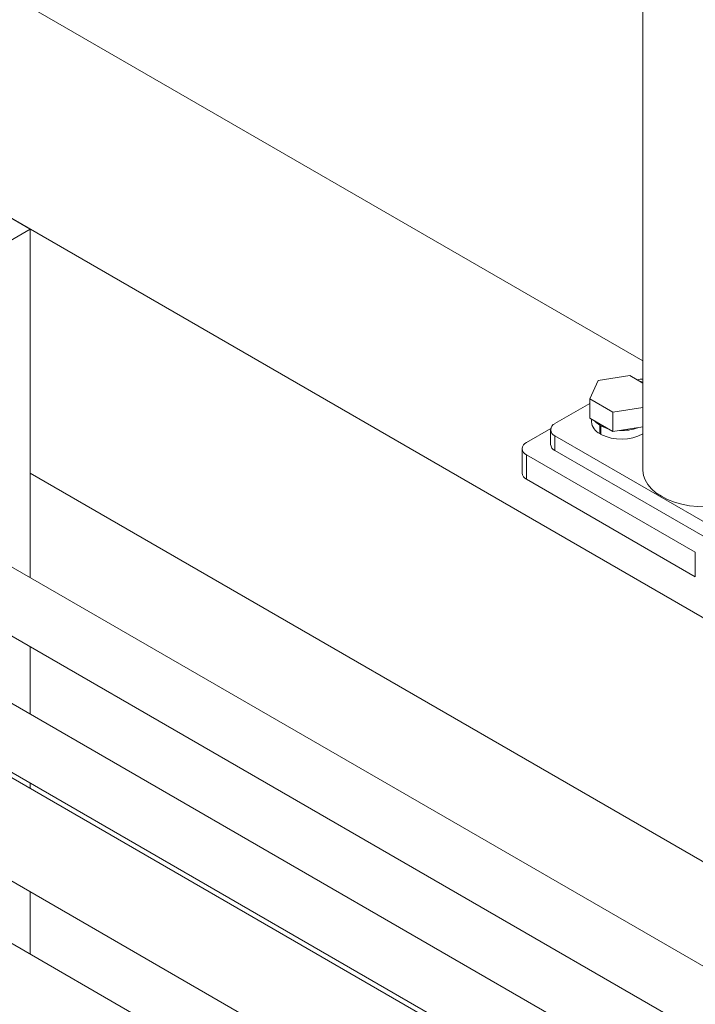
# Model space of a CAD drawing. Header units: millimetres. Extents: x 525 to 29324, y 175 to 20618.
# Tile 382 of 588: x 19798 to 20024, y 14345 to 14674. Entities that reach past the tile are written whole.
import ezdxf

# ---------------------------------------------------------------- set-up
doc = ezdxf.new("R2010")
doc.units = ezdxf.units.MM
doc.linetypes.add('SLD-Continua', pattern=[0])

msp = doc.modelspace()

# ---------------------------------------------------------------- linework, layer by layer
at = {"color": 7, "linetype": 'SLD-Continua', "lineweight": 18, "ltscale": 35}
for p, q in [((20006.43, 14994.12), (20006.43, 14523.35)), ((20176, 14387.85), (19398.18, 14836.76)), ((20176, 14387.85), (19398.18, 14836.76)), ((20176, 14387.85), (19398.18, 14836.76)), ((20176, 14387.85), (19398.18, 14836.76)), ((20176, 14387.85), (19398.18, 14836.76)), ((20006.43, 14560.07), (19565.4, 14814.6)), ((19801.23, 14604.14), (19772.95, 14620.47)), ((19801.23, 14604.14), (19785.68, 14595.17)), ((19801.23, 14604.14), (19801.23, 14487.5)), ((19988.63, 14547.42), (19991.47, 14553.54)), ((19991.47, 14553.54), (20002.06, 14555.18)), ((20002.06, 14555.18), (20006.43, 14552.66)), ((19996.38, 14542.95), (19988.63, 14547.42)), ((19988.63, 14540.89), (19988.63, 14547.42)), ((19976.95, 14539.06), (19988.63, 14545.8)), ((20006.43, 14544.5), (19996.38, 14542.95)), ((19996.38, 14536.41), (19988.63, 14540.89)), ((19989.22, 14540.55), (19989.22, 14539.67)), ((19996.38, 14536.41), (19996.38, 14542.95)), ((19967.4, 14532.73), (19975.53, 14537.42)), ((19975.49, 14537.02), (19975.49, 14532.12)), ((19991.94, 14538.57), (19992.29, 14538.77)), ((19991.94, 14538.57), (19991.94, 14535.71)), ((19992.37, 14538.33), (19992.72, 14538.53)), ((19992.37, 14538.33), (19992.37, 14535.47)), ((20006.43, 14537.97), (19996.38, 14536.41)), ((20026.45, 14506.41), (19976.95, 14534.98)), ((19976.95, 14530.08), (19976.95, 14534.98)), ((19992.37, 14535.96), (19991.94, 14535.71)), ((19965.94, 14530.69), (19965.94, 14522.52)), ((20023.97, 14496), (19967.4, 14528.65)), ((19967.4, 14520.48), (19967.4, 14528.65)), ((20026.45, 14501.51), (19976.95, 14530.08)), ((20278.18, 14247.21), (19801.23, 14522.48)), ((20278.18, 14247.21), (19801.23, 14522.48)), ((20278.18, 14247.21), (19801.23, 14522.48)), ((20278.18, 14247.21), (19801.23, 14522.48)), ((20278.18, 14247.21), (19801.23, 14522.48)), ((20023.97, 14487.83), (19967.4, 14520.48)), ((20793, 13915.11), (19770.33, 14505.33)), ((20023.97, 14496), (20023.97, 14487.83)), ((19760.35, 14488), (20772.99, 13903.56)), ((20753.4, 13892.25), (19730.74, 14482.48)), ((19720.75, 14465.15), (20742.39, 13875.51)), ((19801.23, 14464.4), (19801.23, 14441.79)), ((20742.39, 13873.73), (19768.6, 14435.75)), ((20742.39, 13873.73), (19768.6, 14435.75)), ((19801.23, 14418.7), (19801.23, 14416.92)), ((19753.61, 14409.77), (20742.39, 13839.09)), ((19753.61, 14409.77), (20742.39, 13839.09)), ((20740.37, 13819.4), (19720.52, 14408)), ((19801.23, 14382.28), (19801.23, 14361.41))]:
    msp.add_line(p, q, dxfattribs=at)
at = {"color": 7, "linetype": 'SLD-Continua', "lineweight": 18, "ltscale": 35, "flags": 128}
for points in [[(20005.47, 14553.21), (20005.73, 14553.15), (20006.43, 14552.95)], [(19991.94, 14538.57), (19990.79, 14539.43), (19990.3, 14539.93)], [(19994.71, 14537.38), (19993.85, 14537.66), (19992.37, 14538.33)], [(20006.43, 14523.35), (20006.61, 14521.76), (20007.14, 14520.2), (20008.03, 14518.69), (20009.25, 14517.26), (20010.78, 14515.94), (20012.6, 14514.74), (20014.67, 14513.69), (20016.97, 14512.81), (20019.44, 14512.1), (20022.05, 14511.59), (20024.76, 14511.28), (20027.51, 14511.18), (20030.26, 14511.28), (20032.96, 14511.59), (20035.58, 14512.1), (20038.05, 14512.81), (20040.34, 14513.69), (20042.41, 14514.74), (20044.23, 14515.94), (20045.77, 14517.26), (20046.98, 14518.69), (20047.87, 14520.2), (20048.41, 14521.76), (20048.59, 14523.35), (20048.59, 14523.35)]]:
    msp.add_lwpolyline(points, dxfattribs=at)
at = {"color": 7, "linetype": 'SLD-Continua', "lineweight": 18, "ltscale": 1225}
for centre, radius, start, end in [((20006.29, 14545.58), 8.4, 89.0637, 102.441), ((19977.72, 14537.02), 2.18, 110.7714, 249.2286), ((19993.91, 14539.98), 4.69, 183.7315, 245.2798), ((19999.31, 14552.56), 15.81, 267.6611, 289.9207), ((19999.21, 14549.11), 15.26, 243.3733, 298.2385), ((19968.18, 14530.69), 2.18, 110.7714, 249.2286), ((19977.99, 14532.37), 2.51, 185.699, 245.6346), ((19968.44, 14522.77), 2.51, 185.699, 245.6346)]:
    msp.add_arc(centre, radius, start, end, dxfattribs=at)

doc.saveas('drawing.dxf')
